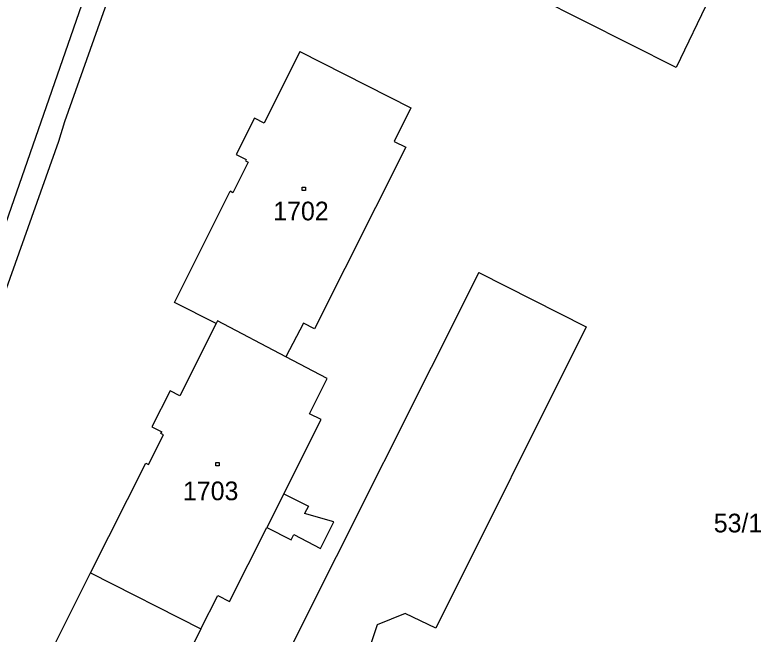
# Model space of a CAD drawing. Extents: x -795483 to -789093, y -1112258 to -1108741.
# Drawn here: x -791453.3 to -791385.3, y -1110143.2 to -1110086.8 of the extents above; entities that cross this region are included whole.
import ezdxf

# ---------------------------------------------------------------- set-up
doc = ezdxf.new("R2010")
doc.units = 0
for name, color, linetype in [('Vrstva 1', 7, 'Continuous'), ('Vrstva 14', 7, 'Continuous'), ('Vrstva 15', 7, 'Continuous'), ('Vrstva 2', 7, 'Continuous'), ('Vrstva 25', 7, 'Continuous')]:
    doc.layers.add(name, color=color, linetype=linetype)

msp = doc.modelspace()

# ---------------------------------------------------------------- linework, layer by layer
at = {"layer": 'Vrstva 1'}
for p, q in [((-791437.82, -1110058.78), (-791476.66, -1110170.53)), ((-791448.75, -1110096.5), (-791435.65, -1110059.56)), ((-791393.03, -1110091.59), (-791412.6, -1110081.73)), ((-791388.71, -1110082.57), (-791393.03, -1110091.59)), ((-791427.33, -1110090.14), (-791430.59, -1110096.66)), ((-791427.33, -1110090.14), (-791417.22, -1110095.25)), ((-791417.22, -1110095.25), (-791418.74, -1110098.34)), ((-791449.31, -1110098.29), (-791448.75, -1110096.5)), ((-791431.48, -1110096.21), (-791433.13, -1110099.51)), ((-791430.59, -1110096.66), (-791431.48, -1110096.21)), ((-791457.33, -1110120.86), (-791449.31, -1110098.29)), ((-791418.74, -1110098.34), (-791417.68, -1110098.86)), ((-791417.68, -1110098.86), (-791425.99, -1110115.38)), ((-791433.13, -1110099.51), (-791432.23, -1110099.96)), ((-791432.05, -1110100.22), (-791433.43, -1110102.99)), ((-791432.23, -1110099.96), (-791432.3, -1110100.09)), ((-791432.3, -1110100.09), (-791432.05, -1110100.22)), ((-791438.75, -1110113), (-791433.68, -1110102.86)), ((-791433.43, -1110102.99), (-791433.68, -1110102.86)), ((-791411.02, -1110110.27), (-791446.52, -1110180.95)), ((-791411.02, -1110110.27), (-791401.24, -1110115.22)), ((-791434.95, -1110114.9), (-791438.75, -1110113)), ((-791434.84, -1110114.67), (-791434.95, -1110114.9)), ((-791428.61, -1110117.93), (-791434.84, -1110114.67)), ((-791426.99, -1110114.87), (-791428.61, -1110117.93)), ((-791425.99, -1110115.38), (-791426.99, -1110114.87)), ((-791434.95, -1110114.9), (-791438.26, -1110121.48)), ((-791401.24, -1110115.22), (-791414.95, -1110142.65)), ((-791424.85, -1110119.9), (-791428.61, -1110117.93)), ((-791426.45, -1110123.12), (-791424.85, -1110119.9)), ((-791439.15, -1110121.03), (-791440.81, -1110124.33)), ((-791438.26, -1110121.48), (-791439.15, -1110121.03)), ((-791428.79, -1110130.41), (-791425.38, -1110123.66)), ((-791425.38, -1110123.66), (-791426.45, -1110123.12)), ((-791440.81, -1110124.33), (-791439.92, -1110124.78)), ((-791441.12, -1110127.76), (-791439.76, -1110125.05)), ((-791440, -1110124.93), (-791439.92, -1110124.78)), ((-791439.76, -1110125.05), (-791440, -1110124.93)), ((-791446.4, -1110137.62), (-791441.36, -1110127.64)), ((-791441.36, -1110127.64), (-791441.12, -1110127.76)), ((-791428.79, -1110130.41), (-791426.56, -1110131.54)), ((-791426.56, -1110131.54), (-791426.9, -1110132.22)), ((-791424.25, -1110132.97), (-791426.9, -1110132.22)), ((-791425.44, -1110135.41), (-791424.25, -1110132.97)), ((-791433.74, -1110140.21), (-791430.34, -1110133.49)), ((-791430.34, -1110133.49), (-791428.11, -1110134.62)), ((-791428.11, -1110134.62), (-791427.87, -1110134.13)), ((-791427.87, -1110134.13), (-791425.44, -1110135.41)), ((-791449.67, -1110144.11), (-791446.4, -1110137.62)), ((-791446.4, -1110137.62), (-791436.35, -1110142.72)), ((-791436.35, -1110142.72), (-791434.81, -1110139.67)), ((-791434.81, -1110139.67), (-791433.74, -1110140.21)), ((-791417.73, -1110141.31), (-791420.3, -1110142.36)), ((-791414.95, -1110142.65), (-791417.73, -1110141.31)), ((-791436.35, -1110142.72), (-791437.91, -1110145.8)), ((-791420.3, -1110142.36), (-791421.31, -1110145.45))]:
    msp.add_line(p, q, dxfattribs=at)
at = {"layer": 'Vrstva 2'}
msp.add_line((-791428.79, -1110130.41), (-791430.34, -1110133.49), dxfattribs=at)
at = {"layer": 'Vrstva 25'}
for p, q in [((-791427.13, -1110102.49), (-791426.83, -1110102.49)), ((-791427.13, -1110102.79), (-791427.13, -1110102.49)), ((-791426.83, -1110102.49), (-791426.83, -1110102.79)), ((-791426.83, -1110102.79), (-791427.13, -1110102.79)), ((-791434.99, -1110127.57), (-791434.69, -1110127.57)), ((-791434.99, -1110127.87), (-791434.99, -1110127.57)), ((-791434.69, -1110127.57), (-791434.69, -1110127.87)), ((-791434.69, -1110127.87), (-791434.99, -1110127.87))]:
    msp.add_line(p, q, dxfattribs=at)

# ---------------------------------------------------------------- texts
at = {"layer": 'Vrstva 14'}
msp.add_text('53/1', height=1.7, dxfattribs=at).set_placement((-791389.61, -1110133.93))
at = {"layer": 'Vrstva 15'}
for s, p in [('1702', (-791429.76, -1110105.51)), ('1703', (-791437.99, -1110131))]:
    msp.add_text(s, height=1.7, dxfattribs=at).set_placement(p)

doc.saveas('drawing.dxf')
